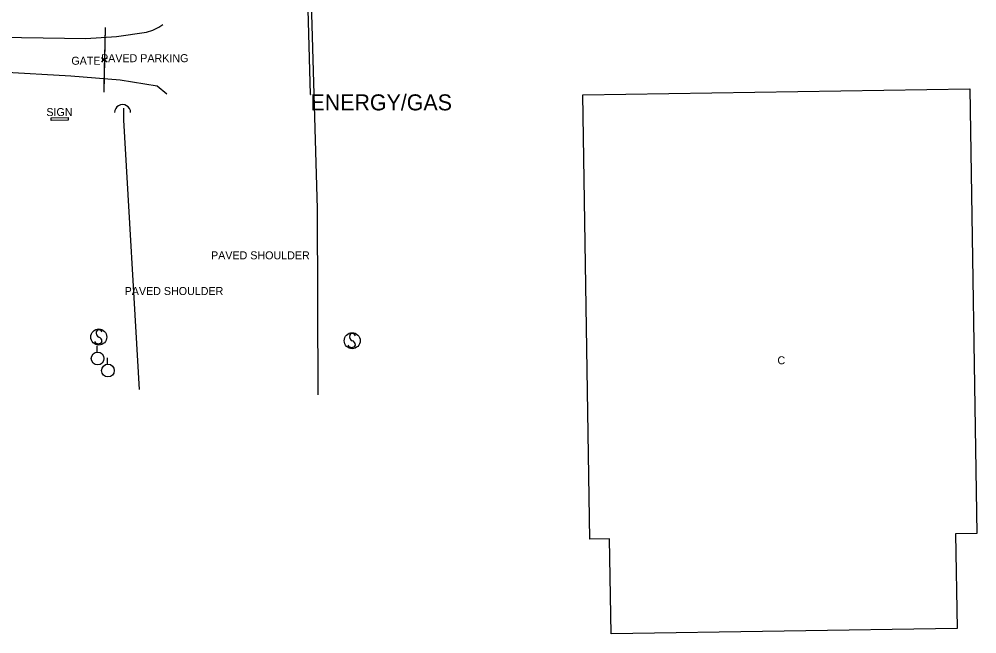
# Model space of a CAD drawing. Extents: x 1802180 to 1804859, y 572524 to 575172.
# Drawn here: x 1803144.4 to 1803443.6, y 572524.3 to 572716.2 of the extents above; entities that cross this region are included whole.
import ezdxf

# ---------------------------------------------------------------- set-up
doc = ezdxf.new("R2010")
doc.units = 0
for name, color, linetype in [('S_BUILDING', 7, 'Continuous'), ('S_BUILDING_ANNOT', 7, 'Continuous'), ('S_CROSS_DRAIN', 7, 'Continuous'), ('S_FENCE', 7, 'Continuous'), ('S_GAS_UTILITIES', 7, 'Continuous'), ('S_GAS_UTILITIES_ANNOT', 7, 'Continuous'), ('S_GATE_ANNOT', 7, 'Continuous'), ('S_PARKING', 7, 'Continuous'), ('S_PARKING_ANNOT', 7, 'Continuous'), ('S_SHOULDER_ANNOT', 7, 'Continuous'), ('S_SIGN', 7, 'Continuous'), ('S_SIGN_ANNOT', 7, 'Continuous'), ('S_STREAM', 7, 'Continuous'), ('S_UTILITY_POLE', 7, 'Continuous'), ('S_UTL_PT_SYM', 7, 'Continuous')]:
    doc.layers.add(name, color=color, linetype=linetype)

msp = doc.modelspace()

# ---------------------------------------------------------------- linework, layer by layer
at = {"layer": 'S_BUILDING'}
msp.add_lwpolyline([(1803322.7, 572553.84), (1803320.5, 572692.58), (1803441.43, 572694.49), (1803443.63, 572555.64), (1803436.98, 572555.54), (1803437.45, 572526.01), (1803329.35, 572524.3), (1803328.89, 572553.94), (1803322.7, 572553.84)], dxfattribs=at)
at = {"layer": 'S_CROSS_DRAIN'}
msp.add_arc((1803176.7, 572687.02), 2.5, 359.9167, 180.2458, dxfattribs=at)
at = {"layer": 'S_FENCE'}
for p, q in [((1803171.2, 572713.59), (1803170.79, 572693.45)), ((1803171.95, 572704.16), (1803170.05, 572702.89)), ((1803170.07, 572704.2), (1803171.92, 572702.85))]:
    msp.add_line(p, q, dxfattribs=at)
for points in [[(1803171.2, 572713.59), (1803171.02, 572704.44)], [(1803170.98, 572702.61), (1803170.79, 572693.45)]]:
    msp.add_lwpolyline(points, dxfattribs=at)
at = {"layer": 'S_GAS_UTILITIES'}
msp.add_line((1803235.4, 572692.72), (1803233.57, 572760.94), dxfattribs=at)
at = {"layer": 'S_PARKING'}
for points in [[(1802899.18, 572623.75), (1802901.75, 572652.43), (1802901.5, 572701.84), (1802939.4, 572706.25), (1802989.03, 572709.4), (1803035.62, 572710.04), (1803098.19, 572711.21), (1803165.23, 572710.16), (1803174.78, 572710.75), (1803184.16, 572712.16)], [(1803190.52, 572692.78), (1803187.48, 572695.24), (1803175.91, 572697.19), (1803160.53, 572698.37), (1803116.84, 572700.87), (1803083.41, 572701.21), (1803046.01, 572700.34), (1803040.17, 572700.14), (1803039.79, 572700.1), (1803036.64, 572698.32), (1803034.44, 572696.54), (1803033.29, 572694.39), (1803033.44, 572692.66), (1803034.03, 572689.87), (1803034.62, 572687.83), (1803035.82, 572685.36), (1803037.94, 572683.33), (1803043.78, 572678.73)]]:
    msp.add_lwpolyline(points, dxfattribs=at)
msp.add_ellipse((1803183.61, 572721.62), major_axis=(9.59, 6.06), ratio=0.799631, start_param=4.295906, end_param=4.797331, dxfattribs=at)
at = {"layer": 'S_SIGN'}
msp.add_lwpolyline([(1803154.35, 572685.42), (1803159.65, 572685.5), (1803159.64, 572684.65), (1803154.39, 572684.57), (1803154.35, 572685.42)], dxfattribs=at)
for centre in [(1803169.25, 572616.97), (1803248.43, 572615.82)]:
    msp.add_circle(centre, 2.5, dxfattribs=at)
for centre, radius, start, end in [((1803169.32, 572618.24), 0.952, 16.5258, 156.8957), ((1803169.94, 572618.29), 1.51, 167.1196, 241.9813), ((1803168.84, 572615.62), 1.4, 358.6529, 73.7063), ((1803249.12, 572617.15), 1.51, 167.1196, 241.9813), ((1803248.51, 572617.1), 0.952, 16.5258, 156.8957), ((1803169.1, 572616.14), 1.28, 204.641, 335.359), ((1803248.28, 572615), 1.28, 204.641, 335.359), ((1803248.02, 572614.48), 1.4, 358.6529, 73.7063)]:
    msp.add_arc(centre, radius, start, end, dxfattribs=at)
at = {"layer": 'S_STREAM'}
for points in [[(1803237.8, 572598.96), (1803237.64, 572657), (1803235.61, 572725.12), (1803235.72, 572762.98)], [(1803181.94, 572600.61), (1803177.05, 572684.62), (1803177.03, 572688.39)]]:
    msp.add_lwpolyline(points, dxfattribs=at)
at = {"layer": 'S_UTILITY_POLE'}
for p, q in [((1803168.77, 572612.28), (1803168.77, 572614.26)), ((1803171.98, 572608.52), (1803171.98, 572610.5))]:
    msp.add_line(p, q, dxfattribs=at)
for centre in [(1803168.88, 572610.26), (1803172.1, 572606.5)]:
    msp.add_circle(centre, 2, dxfattribs=at)
at = {"layer": 'S_UTL_PT_SYM'}
msp.add_lwpolyline([(1803235.4, 572692.72), (1803235.4, 572692.77), (1803235.4, 572692.72), (1803235.35, 572692.72), (1803235.4, 572692.72), (1803235.4, 572692.67), (1803235.4, 572692.72), (1803235.45, 572692.72)], dxfattribs=at)

# ---------------------------------------------------------------- texts
at = {"layer": 'S_BUILDING_ANNOT'}
msp.add_text('C', height=2.5, dxfattribs=at).set_placement((1803381.32, 572608.45))
at = {"layer": 'S_GAS_UTILITIES_ANNOT'}
msp.add_text('ENERGY/GAS', height=5, dxfattribs=at).set_placement((1803235.4, 572687.72))
at = {"layer": 'S_GATE_ANNOT'}
msp.add_text('GATE', height=2.5, dxfattribs=at).set_placement((1803160.68, 572701.97))
at = {"layer": 'S_PARKING_ANNOT'}
msp.add_text('PAVED PARKING', height=2.5, dxfattribs=at).set_placement((1803169.95, 572702.77))
at = {"layer": 'S_SHOULDER_ANNOT'}
for p in [(1803204.33, 572641.22), (1803177.33, 572630.07)]:
    msp.add_text('PAVED SHOULDER', height=2.5, dxfattribs=at).set_placement(p)
at = {"layer": 'S_SIGN_ANNOT'}
msp.add_text('SIGN', height=2.5, dxfattribs=at).set_placement((1803152.87, 572685.95))

doc.saveas('drawing.dxf')
